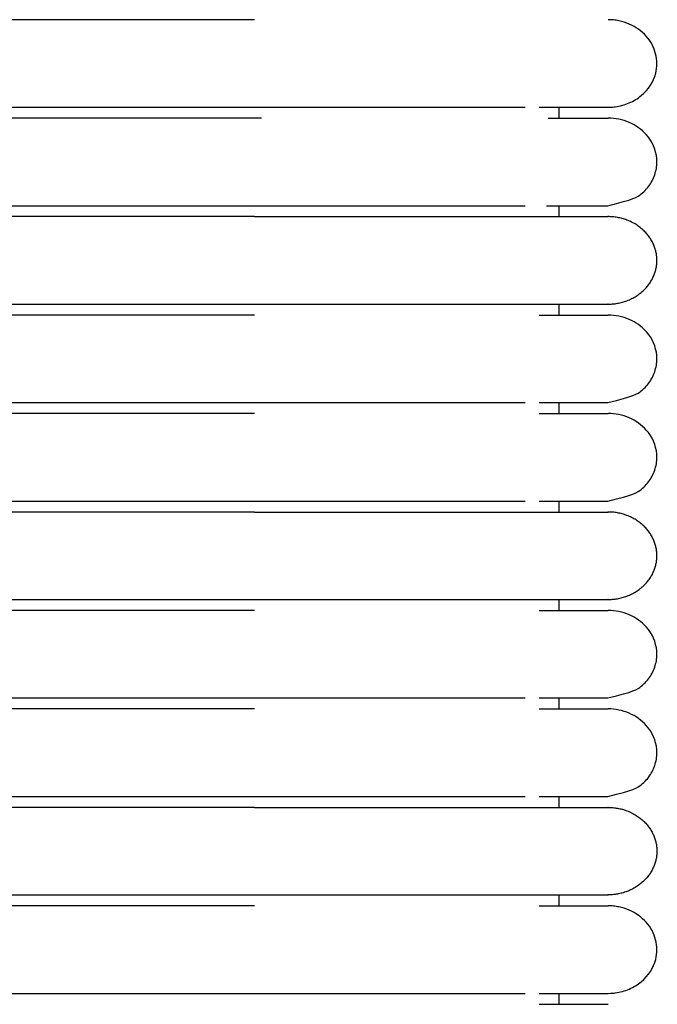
# Model space of a CAD drawing. Header units: millimetres. Extents: x -31695 to -19845, y -5614 to 7253.
# Tile 305 of 432: x -27570 to -27541, y 5080 to 5126. Entities that reach past the tile are written whole.
import ezdxf

# ---------------------------------------------------------------- set-up
doc = ezdxf.new("R2010")
doc.units = ezdxf.units.MM
doc.layers.add('2d', color=7, linetype='Continuous', true_color=0x000000)

msp = doc.modelspace()

# ---------------------------------------------------------------- linework, layer by layer
at = {"layer": '2d', "linetype": 'Continuous', "lineweight": -3}
for points, degree in [([(-27559.349, 5125.545), (-27569.288, 5125.545), (-27579.226, 5125.545)], 2), ([(-27579.226, 5121.485), (-27569.288, 5121.485), (-27559.349, 5121.485)], 2), ([(-27545.226, 5120.978), (-27545.226, 5121.232), (-27545.226, 5121.485)], 2), ([(-27559.349, 5120.978), (-27569.288, 5120.978), (-27579.226, 5120.978)], 2), ([(-27559.349, 5120.978), (-27559.349, 5120.978), (-27559.349, 5120.978), (-27559.349, 5120.978)], 3), ([(-27559.032, 5120.978), (-27559.138, 5120.978), (-27559.243, 5120.978), (-27559.349, 5120.978)], 3), ([(-27579.226, 5116.918), (-27569.288, 5116.918), (-27559.349, 5116.918)], 2), ([(-27545.226, 5116.41), (-27545.226, 5116.664), (-27545.226, 5116.918)], 2), ([(-27559.349, 5116.41), (-27569.288, 5116.41), (-27579.226, 5116.41)], 2), ([(-27579.226, 5112.351), (-27569.288, 5112.351), (-27559.349, 5112.351)], 2), ([(-27545.226, 5111.843), (-27545.226, 5112.097), (-27545.226, 5112.351)], 2), ([(-27559.349, 5111.843), (-27569.288, 5111.843), (-27579.226, 5111.843)], 2), ([(-27579.226, 5107.783), (-27569.288, 5107.783), (-27559.349, 5107.783)], 2), ([(-27545.226, 5107.276), (-27545.226, 5107.53), (-27545.226, 5107.783)], 2), ([(-27559.349, 5107.276), (-27569.288, 5107.276), (-27579.226, 5107.276)], 2), ([(-27579.226, 5103.216), (-27569.288, 5103.216), (-27559.349, 5103.216)], 2), ([(-27545.226, 5102.708), (-27545.226, 5102.962), (-27545.226, 5103.216)], 2), ([(-27542.965, 5103.216), (-27542.965, 5103.216), (-27542.965, 5103.216), (-27542.965, 5103.216)], 3), ([(-27559.349, 5102.708), (-27569.288, 5102.708), (-27579.226, 5102.708)], 2), ([(-27579.226, 5098.649), (-27569.288, 5098.649), (-27559.349, 5098.649)], 2), ([(-27545.226, 5098.141), (-27545.226, 5098.395), (-27545.226, 5098.649)], 2), ([(-27559.349, 5098.141), (-27569.288, 5098.141), (-27579.226, 5098.141)], 2), ([(-27579.226, 5094.081), (-27569.288, 5094.081), (-27559.349, 5094.081)], 2), ([(-27545.226, 5093.574), (-27545.226, 5093.828), (-27545.226, 5094.081)], 2), ([(-27542.965, 5094.081), (-27542.965, 5094.081), (-27542.965, 5094.081), (-27542.965, 5094.081)], 3), ([(-27559.349, 5093.574), (-27569.288, 5093.574), (-27579.226, 5093.574)], 2), ([(-27579.226, 5089.514), (-27569.288, 5089.514), (-27559.349, 5089.514)], 2), ([(-27545.226, 5089.006), (-27545.226, 5089.26), (-27545.226, 5089.514)], 2), ([(-27542.965, 5089.514), (-27542.965, 5089.514), (-27542.965, 5089.514), (-27542.965, 5089.514)], 3), ([(-27559.349, 5089.006), (-27569.288, 5089.006), (-27579.226, 5089.006)], 2), ([(-27579.226, 5084.947), (-27569.288, 5084.947), (-27559.349, 5084.947)], 2), ([(-27545.226, 5084.439), (-27545.226, 5084.693), (-27545.226, 5084.947)], 2), ([(-27559.349, 5084.439), (-27569.288, 5084.439), (-27579.226, 5084.439)], 2), ([(-27579.226, 5080.379), (-27569.288, 5080.379), (-27559.349, 5080.379)], 2), ([(-27545.226, 5079.872), (-27545.226, 5080.126), (-27545.226, 5080.379)], 2)]:
    msp.add_open_spline(points, degree=degree, dxfattribs=at)
for points, knots in [([(-27542.959, 5121.485), (-27542.771, 5121.491), (-27542.696, 5121.498), (-27542.622, 5121.508), (-27542.398, 5121.538), (-27542.18, 5121.599), (-27541.976, 5121.686), (-27541.772, 5121.774), (-27541.583, 5121.889), (-27541.417, 5122.027), (-27541.086, 5122.303), (-27540.85, 5122.669), (-27540.749, 5123.063), (-27540.674, 5123.359), (-27540.674, 5123.671), (-27540.75, 5123.967), (-27540.825, 5124.263), (-27540.976, 5124.544), (-27541.187, 5124.781), (-27541.399, 5125.018), (-27541.671, 5125.213), (-27541.976, 5125.344), (-27542.129, 5125.41), (-27542.29, 5125.461), (-27542.455, 5125.494), (-27542.538, 5125.511), (-27542.622, 5125.524), (-27542.748, 5125.537), (-27542.79, 5125.54), (-27542.864, 5125.543), (-27542.928, 5125.545), (-27542.96, 5125.545)], [23.445375, 23.445375, 23.445375, 23.445375, 23.445695, 23.445695, 23.445695, 24.046156, 24.046156, 24.046156, 24.646982, 24.646982, 24.646982, 25.861297, 25.861297, 25.861297, 26.766877, 26.766877, 26.766877, 27.671806, 27.671806, 27.671806, 28.577095, 28.577095, 28.577095, 29.026845, 29.026845, 29.026845, 29.26629, 29.26629, 29.386005, 29.386005, 29.47573, 29.47573, 29.47573, 29.47573]), ([(-27559.349, 5121.485), (-27559.123, 5121.485), (-27558.89, 5121.485), (-27558.664, 5121.485), (-27558.436, 5121.485), (-27558.208, 5121.485), (-27557.98, 5121.485), (-27557.752, 5121.485), (-27557.525, 5121.485), (-27557.298, 5121.485), (-27557.071, 5121.485), (-27556.845, 5121.485), (-27556.62, 5121.485), (-27556.395, 5121.485), (-27556.171, 5121.485), (-27555.948, 5121.485), (-27555.726, 5121.485), (-27555.504, 5121.485), (-27555.284, 5121.485), (-27555.064, 5121.485), (-27554.846, 5121.485), (-27554.63, 5121.485), (-27554.414, 5121.485), (-27554.199, 5121.485), (-27553.987, 5121.485), (-27553.774, 5121.485), (-27553.565, 5121.485), (-27553.359, 5121.485), (-27553.153, 5121.485), (-27552.951, 5121.485), (-27552.752, 5121.485), (-27552.553, 5121.485), (-27552.358, 5121.485), (-27552.167, 5121.485), (-27551.976, 5121.485), (-27551.788, 5121.485), (-27551.605, 5121.485), (-27551.421, 5121.485), (-27551.242, 5121.485), (-27551.066, 5121.485), (-27550.979, 5121.485), (-27550.892, 5121.485), (-27550.806, 5121.485), (-27550.72, 5121.485), (-27550.636, 5121.485), (-27550.552, 5121.485), (-27550.385, 5121.485), (-27550.222, 5121.485), (-27550.063, 5121.485), (-27549.984, 5121.485), (-27549.906, 5121.485), (-27549.829, 5121.485), (-27549.752, 5121.485), (-27549.676, 5121.485), (-27549.522, 5121.485), (-27549.513, 5121.485), (-27549.504, 5121.485), (-27549.391, 5121.485), (-27549.356, 5121.485), (-27549.322, 5121.485), (-27549.185, 5121.485), (-27549.151, 5121.485), (-27549.117, 5121.485), (-27548.983, 5121.485), (-27548.916, 5121.485), (-27548.85, 5121.485), (-27548.687, 5121.485), (-27548.655, 5121.485), (-27548.622, 5121.485), (-27548.519, 5121.485), (-27548.511, 5121.485), (-27548.503, 5121.485), (-27548.401, 5121.485), (-27548.276, 5121.485), (-27548.155, 5121.485), (-27547.949, 5121.485), (-27547.92, 5121.485), (-27547.891, 5121.485), (-27547.777, 5121.485), (-27547.749, 5121.485), (-27547.721, 5121.485), (-27547.652, 5121.485), (-27547.638, 5121.485), (-27547.624, 5121.485), (-27547.53, 5121.485), (-27547.476, 5121.485), (-27547.423, 5121.485), (-27547.372, 5121.485), (-27547.32, 5121.485), (-27547.27, 5121.485), (-27546.808, 5121.485)], [0, 0, 0, 0, 0.643985, 0.643985, 0.643985, 1.289246, 1.289246, 1.289246, 1.935685, 1.935685, 1.935685, 2.583188, 2.583188, 2.583188, 3.231644, 3.231644, 3.231644, 3.880957, 3.880957, 3.880957, 4.531058, 4.531058, 4.531058, 5.181921, 5.181921, 5.181921, 5.83184, 5.83184, 5.83184, 6.475745, 6.475745, 6.475745, 7.113971, 7.113971, 7.113971, 7.746581, 7.746581, 7.746581, 8.373501, 8.373501, 8.373501, 8.684771, 8.684771, 8.684771, 8.994561, 8.994561, 8.994561, 9.609623, 9.609623, 9.609623, 9.914787, 9.914787, 9.914787, 10.325452, 10.325452, 10.325452, 10.504613, 10.504613, 10.504613, 10.792881, 10.792881, 10.792881, 11.083081, 11.083081, 11.083081, 11.521899, 11.521899, 11.521899, 11.779768, 11.779768, 11.779768, 11.964795, 11.964795, 11.964795, 12.711703, 12.711703, 12.711703, 13.013421, 13.013421, 13.013421, 13.240802, 13.240802, 13.240802, 13.469112, 13.469112, 13.469112, 13.774964, 13.774964, 13.774964, 14.082459, 14.082459, 14.082459, 14.082459]), ([(-27546.154, 5121.485), (-27545.38, 5121.485), (-27544.743, 5121.485), (-27544.249, 5121.485), (-27543.83, 5121.485), (-27543.514, 5121.485), (-27543.3, 5121.485), (-27543.087, 5121.485), (-27542.975, 5121.485), (-27542.96, 5121.485)], [0, 0, 0, 0, 8.585605, 8.585605, 8.585605, 15.831582, 15.831582, 15.831582, 22.972365, 22.972365, 22.972365, 22.972365]), ([(-27545.728, 5120.978), (-27545.142, 5120.978), (-27544.649, 5120.978), (-27544.249, 5120.978), (-27543.83, 5120.978), (-27543.514, 5120.978), (-27543.3, 5120.978), (-27543.087, 5120.978), (-27542.975, 5120.978), (-27542.96, 5120.978)], [1.602164, 1.602164, 1.602164, 1.602164, 8.625998, 8.625998, 8.625998, 15.938399, 15.938399, 15.938399, 23.144641, 23.144641, 23.144641, 23.144641]), ([(-27542.966, 5116.918), (-27541.773, 5117.206), (-27541.584, 5117.322), (-27541.418, 5117.46), (-27541.252, 5117.597), (-27541.11, 5117.757), (-27540.997, 5117.933), (-27540.884, 5118.108), (-27540.8, 5118.299), (-27540.75, 5118.496), (-27540.7, 5118.693), (-27540.682, 5118.898), (-27540.699, 5119.1), (-27540.733, 5119.503), (-27540.905, 5119.897), (-27541.187, 5120.214), (-27541.398, 5120.451), (-27541.671, 5120.645), (-27541.976, 5120.777), (-27542.282, 5120.909), (-27542.62, 5120.978), (-27542.96, 5120.978)], [27.275666, 27.275666, 27.275666, 27.275666, 29.002832, 29.002832, 29.002832, 30.729132, 30.729132, 30.729132, 32.455725, 32.455725, 32.455725, 34.18314, 34.18314, 34.18314, 37.673901, 37.673901, 37.673901, 40.276928, 40.276928, 40.276928, 42.878078, 42.878078, 42.878078, 42.878078]), ([(-27559.349, 5116.918), (-27559.123, 5116.918), (-27558.89, 5116.918), (-27558.664, 5116.918), (-27558.436, 5116.918), (-27558.208, 5116.918), (-27557.98, 5116.918), (-27557.752, 5116.918), (-27557.525, 5116.918), (-27557.298, 5116.918), (-27557.071, 5116.918), (-27556.845, 5116.918), (-27556.62, 5116.918), (-27556.395, 5116.918), (-27556.171, 5116.918), (-27555.948, 5116.918), (-27555.726, 5116.918), (-27555.504, 5116.918), (-27555.284, 5116.918), (-27555.064, 5116.918), (-27554.846, 5116.918), (-27554.63, 5116.918), (-27554.414, 5116.918), (-27554.199, 5116.918), (-27553.987, 5116.918), (-27553.774, 5116.918), (-27553.565, 5116.918), (-27553.359, 5116.918), (-27553.153, 5116.918), (-27552.951, 5116.918), (-27552.752, 5116.918), (-27552.553, 5116.918), (-27552.358, 5116.918), (-27552.167, 5116.918), (-27551.976, 5116.918), (-27551.788, 5116.918), (-27551.605, 5116.918), (-27551.421, 5116.918), (-27551.242, 5116.918), (-27551.066, 5116.918), (-27550.979, 5116.918), (-27550.892, 5116.918), (-27550.806, 5116.918), (-27550.72, 5116.918), (-27550.636, 5116.918), (-27550.552, 5116.918), (-27550.385, 5116.918), (-27550.222, 5116.918), (-27550.063, 5116.918), (-27549.984, 5116.918), (-27549.906, 5116.918), (-27549.829, 5116.918), (-27549.752, 5116.918), (-27549.676, 5116.918), (-27549.522, 5116.918), (-27549.513, 5116.918), (-27549.504, 5116.918), (-27549.391, 5116.918), (-27549.356, 5116.918), (-27549.322, 5116.918), (-27549.185, 5116.918), (-27549.151, 5116.918), (-27549.117, 5116.918), (-27548.983, 5116.918), (-27548.916, 5116.918), (-27548.85, 5116.918), (-27548.687, 5116.918), (-27548.655, 5116.918), (-27548.622, 5116.918), (-27548.519, 5116.918), (-27548.511, 5116.918), (-27548.503, 5116.918), (-27548.401, 5116.918), (-27548.276, 5116.918), (-27548.155, 5116.918), (-27547.949, 5116.918), (-27547.92, 5116.918), (-27547.891, 5116.918), (-27547.777, 5116.918), (-27547.749, 5116.918), (-27547.721, 5116.918), (-27547.652, 5116.918), (-27547.638, 5116.918), (-27547.624, 5116.918), (-27547.53, 5116.918), (-27547.476, 5116.918), (-27547.423, 5116.918), (-27547.372, 5116.918), (-27547.32, 5116.918), (-27547.27, 5116.918), (-27546.808, 5116.918)], [0, 0, 0, 0, 0.643985, 0.643985, 0.643985, 1.289246, 1.289246, 1.289246, 1.935685, 1.935685, 1.935685, 2.583188, 2.583188, 2.583188, 3.231644, 3.231644, 3.231644, 3.880957, 3.880957, 3.880957, 4.531058, 4.531058, 4.531058, 5.181921, 5.181921, 5.181921, 5.831841, 5.831841, 5.831841, 6.475745, 6.475745, 6.475745, 7.113972, 7.113972, 7.113972, 7.746582, 7.746582, 7.746582, 8.373502, 8.373502, 8.373502, 8.684771, 8.684771, 8.684771, 8.994561, 8.994561, 8.994561, 9.609623, 9.609623, 9.609623, 9.914788, 9.914788, 9.914788, 10.325453, 10.325453, 10.325453, 10.504614, 10.504614, 10.504614, 10.792881, 10.792881, 10.792881, 11.083082, 11.083082, 11.083082, 11.521899, 11.521899, 11.521899, 11.779769, 11.779769, 11.779769, 11.964796, 11.964796, 11.964796, 12.711704, 12.711704, 12.711704, 13.013422, 13.013422, 13.013422, 13.240802, 13.240802, 13.240802, 13.469112, 13.469112, 13.469112, 13.774964, 13.774964, 13.774964, 14.08246, 14.08246, 14.08246, 14.08246]), ([(-27545.808, 5116.918), (-27545.189, 5116.918), (-27544.671, 5116.918), (-27544.255, 5116.918), (-27543.835, 5116.918), (-27543.52, 5116.918), (-27543.306, 5116.918), (-27543.092, 5116.918), (-27542.981, 5116.918), (-27542.965, 5116.918)], [1.313171, 1.313171, 1.313171, 1.313171, 8.570479, 8.570479, 8.570479, 15.820583, 15.820583, 15.820583, 22.965432, 22.965432, 22.965432, 22.965432]), ([(-27546.154, 5111.843), (-27545.377, 5111.843), (-27544.742, 5111.843), (-27544.249, 5111.843), (-27543.83, 5111.843), (-27543.514, 5111.843), (-27543.3, 5111.843), (-27543.087, 5111.843), (-27542.975, 5111.843), (-27542.96, 5111.843)], [0, 0, 0, 0, 8.64999, 8.64999, 8.64999, 15.950307, 15.950307, 15.950307, 23.144641, 23.144641, 23.144641, 23.144641]), ([(-27542.965, 5107.783), (-27541.773, 5108.071), (-27541.584, 5108.187), (-27541.418, 5108.325), (-27541.252, 5108.463), (-27541.11, 5108.623), (-27540.997, 5108.798), (-27540.884, 5108.973), (-27540.8, 5109.164), (-27540.75, 5109.361), (-27540.7, 5109.559), (-27540.682, 5109.763), (-27540.699, 5109.965), (-27540.733, 5110.369), (-27540.905, 5110.762), (-27541.187, 5111.079), (-27541.398, 5111.316), (-27541.671, 5111.511), (-27541.976, 5111.642), (-27542.282, 5111.774), (-27542.62, 5111.843), (-27542.96, 5111.843)], [27.395151, 27.395151, 27.395151, 27.395151, 29.109091, 29.109091, 29.109091, 30.82217, 30.82217, 30.82217, 32.535541, 32.535541, 32.535541, 34.249727, 34.249727, 34.249727, 37.713756, 37.713756, 37.713756, 40.296848, 40.296848, 40.296848, 42.878078, 42.878078, 42.878078, 42.878078]), ([(-27559.349, 5107.783), (-27559.121, 5107.783), (-27558.892, 5107.783), (-27558.664, 5107.783), (-27558.436, 5107.783), (-27558.208, 5107.783), (-27557.98, 5107.783), (-27557.752, 5107.783), (-27557.525, 5107.783), (-27557.298, 5107.783), (-27557.071, 5107.783), (-27556.845, 5107.783), (-27556.62, 5107.783), (-27556.395, 5107.783), (-27556.171, 5107.783), (-27555.948, 5107.783), (-27555.726, 5107.783), (-27555.504, 5107.783), (-27555.284, 5107.783), (-27555.064, 5107.783), (-27554.846, 5107.783), (-27554.63, 5107.783), (-27554.414, 5107.783), (-27554.199, 5107.783), (-27553.987, 5107.783), (-27553.774, 5107.783), (-27553.565, 5107.783), (-27553.359, 5107.783), (-27553.153, 5107.783), (-27552.951, 5107.783), (-27552.752, 5107.783), (-27552.553, 5107.783), (-27552.358, 5107.783), (-27552.167, 5107.783), (-27551.976, 5107.783), (-27551.788, 5107.783), (-27551.605, 5107.783), (-27551.421, 5107.783), (-27551.242, 5107.783), (-27551.066, 5107.783), (-27550.979, 5107.783), (-27550.892, 5107.783), (-27550.806, 5107.783), (-27550.72, 5107.783), (-27550.636, 5107.783), (-27550.552, 5107.783), (-27550.385, 5107.783), (-27550.222, 5107.783), (-27550.063, 5107.783), (-27549.984, 5107.783), (-27549.906, 5107.783), (-27549.829, 5107.783), (-27549.752, 5107.783), (-27549.676, 5107.783), (-27549.574, 5107.783), (-27549.566, 5107.783), (-27549.557, 5107.783), (-27549.443, 5107.783), (-27549.426, 5107.783), (-27549.408, 5107.783), (-27549.288, 5107.783), (-27549.253, 5107.783), (-27549.219, 5107.783), (-27549.083, 5107.783), (-27549.05, 5107.783), (-27549.016, 5107.783), (-27548.883, 5107.783), (-27548.85, 5107.783), (-27548.817, 5107.783), (-27548.687, 5107.783), (-27548.655, 5107.783), (-27548.622, 5107.783), (-27548.519, 5107.783), (-27548.511, 5107.783), (-27548.503, 5107.783), (-27548.401, 5107.783), (-27548.276, 5107.783), (-27548.155, 5107.783), (-27547.949, 5107.783), (-27547.92, 5107.783), (-27547.891, 5107.783), (-27547.777, 5107.783), (-27547.749, 5107.783), (-27547.721, 5107.783), (-27547.652, 5107.783), (-27547.638, 5107.783), (-27547.624, 5107.783), (-27547.53, 5107.783), (-27547.476, 5107.783), (-27547.423, 5107.783), (-27547.372, 5107.783), (-27547.32, 5107.783), (-27547.27, 5107.783), (-27546.808, 5107.783)], [1.757735, 1.757735, 1.757735, 1.757735, 2.403302, 2.403302, 2.403302, 3.048559, 3.048559, 3.048559, 3.694993, 3.694993, 3.694993, 4.342492, 4.342492, 4.342492, 4.990943, 4.990943, 4.990943, 5.640252, 5.640252, 5.640252, 6.290348, 6.290348, 6.290348, 6.941207, 6.941207, 6.941207, 7.591121, 7.591121, 7.591121, 8.235022, 8.235022, 8.235022, 8.873244, 8.873244, 8.873244, 9.505849, 9.505849, 9.505849, 10.132765, 10.132765, 10.132765, 10.444032, 10.444032, 10.444032, 10.75382, 10.75382, 10.75382, 11.368877, 11.368877, 11.368877, 11.67404, 11.67404, 11.67404, 12.013258, 12.013258, 12.013258, 12.192104, 12.192104, 12.192104, 12.40775, 12.40775, 12.40775, 12.696988, 12.696988, 12.696988, 12.988134, 12.988134, 12.988134, 13.281138, 13.281138, 13.281138, 13.539006, 13.539006, 13.539006, 13.724032, 13.724032, 13.724032, 14.470934, 14.470934, 14.470934, 14.77265, 14.77265, 14.77265, 15.000029, 15.000029, 15.000029, 15.228338, 15.228338, 15.228338, 15.534187, 15.534187, 15.534187, 15.84168, 15.84168, 15.84168, 15.84168]), ([(-27546.154, 5107.783), (-27545.38, 5107.783), (-27544.746, 5107.783), (-27544.255, 5107.783), (-27543.835, 5107.783), (-27543.52, 5107.783), (-27543.306, 5107.783), (-27543.092, 5107.783), (-27542.981, 5107.783), (-27542.965, 5107.783)], [0.020754, 0.020754, 0.020754, 0.020754, 8.582826, 8.582826, 8.582826, 15.826712, 15.826712, 15.826712, 22.965433, 22.965433, 22.965433, 22.965433]), ([(-27546.154, 5107.276), (-27545.377, 5107.276), (-27544.742, 5107.276), (-27544.249, 5107.276), (-27543.83, 5107.276), (-27543.514, 5107.276), (-27543.3, 5107.276), (-27543.087, 5107.276), (-27542.975, 5107.276), (-27542.96, 5107.276)], [0, 0, 0, 0, 8.64999, 8.64999, 8.64999, 15.950307, 15.950307, 15.950307, 23.144641, 23.144641, 23.144641, 23.144641]), ([(-27542.965, 5103.216), (-27541.773, 5103.504), (-27541.584, 5103.62), (-27541.418, 5103.758), (-27541.252, 5103.895), (-27541.11, 5104.055), (-27540.997, 5104.231), (-27540.884, 5104.406), (-27540.8, 5104.597), (-27540.75, 5104.794), (-27540.7, 5104.991), (-27540.682, 5105.196), (-27540.699, 5105.398), (-27540.733, 5105.801), (-27540.905, 5106.195), (-27541.187, 5106.512), (-27541.398, 5106.749), (-27541.671, 5106.943), (-27541.976, 5107.075), (-27542.282, 5107.207), (-27542.62, 5107.276), (-27542.96, 5107.276)], [27.520772, 27.520772, 27.520772, 27.520772, 29.220806, 29.220806, 29.220806, 30.919987, 30.919987, 30.919987, 32.619456, 32.619456, 32.619456, 34.319733, 34.319733, 34.319733, 37.755657, 37.755657, 37.755657, 40.317791, 40.317791, 40.317791, 42.878078, 42.878078, 42.878078, 42.878078]), ([(-27559.349, 5103.216), (-27559.123, 5103.216), (-27558.89, 5103.216), (-27558.664, 5103.216), (-27558.436, 5103.216), (-27558.208, 5103.216), (-27557.98, 5103.216), (-27557.752, 5103.216), (-27557.525, 5103.216), (-27557.298, 5103.216), (-27557.071, 5103.216), (-27556.845, 5103.216), (-27556.62, 5103.216), (-27556.395, 5103.216), (-27556.171, 5103.216), (-27555.948, 5103.216), (-27555.726, 5103.216), (-27555.504, 5103.216), (-27555.284, 5103.216), (-27555.064, 5103.216), (-27554.846, 5103.216), (-27554.63, 5103.216), (-27554.414, 5103.216), (-27554.199, 5103.216), (-27553.987, 5103.216), (-27553.775, 5103.216), (-27553.566, 5103.216), (-27553.359, 5103.216), (-27553.153, 5103.216), (-27552.951, 5103.216), (-27552.752, 5103.216), (-27552.553, 5103.216), (-27552.358, 5103.216), (-27552.167, 5103.216), (-27551.977, 5103.216), (-27551.789, 5103.216), (-27551.605, 5103.216), (-27551.422, 5103.216), (-27551.243, 5103.216), (-27551.066, 5103.216), (-27550.979, 5103.216), (-27550.892, 5103.216), (-27550.806, 5103.216), (-27550.721, 5103.216), (-27550.636, 5103.216), (-27550.552, 5103.216), (-27550.385, 5103.216), (-27550.222, 5103.216), (-27550.063, 5103.216), (-27549.984, 5103.216), (-27549.906, 5103.216), (-27549.829, 5103.216), (-27549.752, 5103.216), (-27549.676, 5103.216), (-27549.574, 5103.216), (-27549.566, 5103.216), (-27549.557, 5103.216), (-27549.443, 5103.216), (-27549.426, 5103.216), (-27549.408, 5103.216), (-27549.288, 5103.216), (-27549.253, 5103.216), (-27549.219, 5103.216), (-27549.083, 5103.216), (-27549.05, 5103.216), (-27549.016, 5103.216), (-27548.883, 5103.216), (-27548.85, 5103.216), (-27548.817, 5103.216), (-27548.687, 5103.216), (-27548.654, 5103.216), (-27548.622, 5103.216), (-27548.519, 5103.216), (-27548.511, 5103.216), (-27548.503, 5103.216), (-27548.401, 5103.216), (-27548.276, 5103.216), (-27548.155, 5103.216), (-27547.949, 5103.216), (-27547.92, 5103.216), (-27547.891, 5103.216), (-27547.777, 5103.216), (-27547.749, 5103.216), (-27547.721, 5103.216), (-27547.652, 5103.216), (-27547.638, 5103.216), (-27547.624, 5103.216), (-27547.53, 5103.216), (-27547.476, 5103.216), (-27547.423, 5103.216), (-27547.372, 5103.216), (-27547.32, 5103.216), (-27547.27, 5103.216), (-27546.808, 5103.216)], [0, 0, 0, 0, 0.643985, 0.643985, 0.643985, 1.289246, 1.289246, 1.289246, 1.935685, 1.935685, 1.935685, 2.583188, 2.583188, 2.583188, 3.231644, 3.231644, 3.231644, 3.880958, 3.880958, 3.880958, 4.531059, 4.531059, 4.531059, 5.181922, 5.181922, 5.181922, 5.831841, 5.831841, 5.831841, 6.475746, 6.475746, 6.475746, 7.113972, 7.113972, 7.113972, 7.746583, 7.746583, 7.746583, 8.373502, 8.373502, 8.373502, 8.684772, 8.684772, 8.684772, 8.994562, 8.994562, 8.994562, 9.609624, 9.609624, 9.609624, 9.914789, 9.914789, 9.914789, 10.254009, 10.254009, 10.254009, 10.432856, 10.432856, 10.432856, 10.648503, 10.648503, 10.648503, 10.937744, 10.937744, 10.937744, 11.228892, 11.228892, 11.228892, 11.521898, 11.521898, 11.521898, 11.779768, 11.779768, 11.779768, 11.964795, 11.964795, 11.964795, 12.711702, 12.711702, 12.711702, 13.01342, 13.01342, 13.01342, 13.240801, 13.240801, 13.240801, 13.469111, 13.469111, 13.469111, 13.774963, 13.774963, 13.774963, 14.082458, 14.082458, 14.082458, 14.082458]), ([(-27546.154, 5103.216), (-27545.38, 5103.216), (-27544.746, 5103.216), (-27544.255, 5103.216), (-27543.835, 5103.216), (-27543.52, 5103.216), (-27543.306, 5103.216), (-27543.092, 5103.216), (-27542.981, 5103.216), (-27542.965, 5103.216)], [0.021134, 0.021134, 0.021134, 0.021134, 8.582823, 8.582823, 8.582823, 15.82671, 15.82671, 15.82671, 22.965434, 22.965434, 22.965434, 22.965434]), ([(-27546.154, 5098.141), (-27545.377, 5098.141), (-27544.742, 5098.141), (-27544.249, 5098.141), (-27543.83, 5098.141), (-27543.514, 5098.141), (-27543.3, 5098.141), (-27543.087, 5098.141), (-27542.975, 5098.141), (-27542.96, 5098.141)], [0, 0, 0, 0, 8.64999, 8.64999, 8.64999, 15.950307, 15.950307, 15.950307, 23.144641, 23.144641, 23.144641, 23.144641]), ([(-27542.965, 5094.081), (-27541.773, 5094.369), (-27541.584, 5094.485), (-27541.418, 5094.623), (-27541.252, 5094.761), (-27541.11, 5094.921), (-27540.997, 5095.096), (-27540.884, 5095.271), (-27540.8, 5095.462), (-27540.75, 5095.659), (-27540.7, 5095.857), (-27540.682, 5096.061), (-27540.699, 5096.263), (-27540.733, 5096.667), (-27540.905, 5097.06), (-27541.187, 5097.377), (-27541.398, 5097.614), (-27541.671, 5097.808), (-27541.976, 5097.94), (-27542.282, 5098.072), (-27542.62, 5098.141), (-27542.96, 5098.141)], [27.520773, 27.520773, 27.520773, 27.520773, 29.220807, 29.220807, 29.220807, 30.919987, 30.919987, 30.919987, 32.619456, 32.619456, 32.619456, 34.319733, 34.319733, 34.319733, 37.755657, 37.755657, 37.755657, 40.317791, 40.317791, 40.317791, 42.878078, 42.878078, 42.878078, 42.878078]), ([(-27559.349, 5094.081), (-27559.123, 5094.081), (-27558.89, 5094.081), (-27558.664, 5094.081), (-27558.436, 5094.081), (-27558.208, 5094.081), (-27557.98, 5094.081), (-27557.752, 5094.081), (-27557.525, 5094.081), (-27557.298, 5094.081), (-27557.071, 5094.081), (-27556.845, 5094.081), (-27556.62, 5094.081), (-27556.395, 5094.081), (-27556.171, 5094.081), (-27555.948, 5094.081), (-27555.726, 5094.081), (-27555.504, 5094.081), (-27555.284, 5094.081), (-27555.064, 5094.081), (-27554.846, 5094.081), (-27554.63, 5094.081), (-27554.414, 5094.081), (-27554.199, 5094.081), (-27553.987, 5094.081), (-27553.774, 5094.081), (-27553.565, 5094.081), (-27553.359, 5094.081), (-27553.153, 5094.081), (-27552.951, 5094.081), (-27552.752, 5094.081), (-27552.553, 5094.081), (-27552.358, 5094.081), (-27552.167, 5094.081), (-27551.976, 5094.081), (-27551.788, 5094.081), (-27551.605, 5094.081), (-27551.421, 5094.081), (-27551.242, 5094.081), (-27551.066, 5094.081), (-27550.979, 5094.081), (-27550.892, 5094.081), (-27550.806, 5094.081), (-27550.721, 5094.081), (-27550.636, 5094.081), (-27550.552, 5094.081), (-27550.385, 5094.081), (-27550.222, 5094.081), (-27550.063, 5094.081), (-27549.984, 5094.081), (-27549.906, 5094.081), (-27549.829, 5094.081), (-27549.752, 5094.081), (-27549.676, 5094.081), (-27549.574, 5094.081), (-27549.566, 5094.081), (-27549.557, 5094.081), (-27549.443, 5094.081), (-27549.426, 5094.081), (-27549.408, 5094.081), (-27549.288, 5094.081), (-27549.253, 5094.081), (-27549.219, 5094.081), (-27549.083, 5094.081), (-27549.05, 5094.081), (-27549.016, 5094.081), (-27548.883, 5094.081), (-27548.85, 5094.081), (-27548.817, 5094.081), (-27548.687, 5094.081), (-27548.655, 5094.081), (-27548.622, 5094.081), (-27548.519, 5094.081), (-27548.511, 5094.081), (-27548.503, 5094.081), (-27548.401, 5094.081), (-27548.276, 5094.081), (-27548.155, 5094.081), (-27547.949, 5094.081), (-27547.92, 5094.081), (-27547.891, 5094.081), (-27547.777, 5094.081), (-27547.749, 5094.081), (-27547.721, 5094.081), (-27547.652, 5094.081), (-27547.638, 5094.081), (-27547.624, 5094.081), (-27547.53, 5094.081), (-27547.476, 5094.081), (-27547.423, 5094.081), (-27547.372, 5094.081), (-27547.32, 5094.081), (-27547.27, 5094.081), (-27546.808, 5094.081)], [0, 0, 0, 0, 0.643985, 0.643985, 0.643985, 1.289246, 1.289246, 1.289246, 1.935685, 1.935685, 1.935685, 2.583188, 2.583188, 2.583188, 3.231644, 3.231644, 3.231644, 3.880957, 3.880957, 3.880957, 4.531058, 4.531058, 4.531058, 5.181921, 5.181921, 5.181921, 5.83184, 5.83184, 5.83184, 6.475745, 6.475745, 6.475745, 7.113971, 7.113971, 7.113971, 7.746581, 7.746581, 7.746581, 8.373501, 8.373501, 8.373501, 8.68477, 8.68477, 8.68477, 8.99456, 8.99456, 8.99456, 9.609622, 9.609622, 9.609622, 9.914787, 9.914787, 9.914787, 10.254008, 10.254008, 10.254008, 10.432855, 10.432855, 10.432855, 10.648502, 10.648502, 10.648502, 10.937742, 10.937742, 10.937742, 11.22889, 11.22889, 11.22889, 11.521896, 11.521896, 11.521896, 11.779766, 11.779766, 11.779766, 11.964793, 11.964793, 11.964793, 12.7117, 12.7117, 12.7117, 13.013419, 13.013419, 13.013419, 13.240799, 13.240799, 13.240799, 13.469109, 13.469109, 13.469109, 13.774961, 13.774961, 13.774961, 14.082456, 14.082456, 14.082456, 14.082456]), ([(-27546.154, 5094.081), (-27545.38, 5094.081), (-27544.746, 5094.081), (-27544.255, 5094.081), (-27543.835, 5094.081), (-27543.52, 5094.081), (-27543.306, 5094.081), (-27543.092, 5094.081), (-27542.981, 5094.081), (-27542.965, 5094.081)], [0.021134, 0.021134, 0.021134, 0.021134, 8.582823, 8.582823, 8.582823, 15.826711, 15.826711, 15.826711, 22.965434, 22.965434, 22.965434, 22.965434]), ([(-27546.154, 5093.574), (-27545.377, 5093.574), (-27544.742, 5093.574), (-27544.249, 5093.574), (-27543.83, 5093.574), (-27543.514, 5093.574), (-27543.3, 5093.574), (-27543.087, 5093.574), (-27542.975, 5093.574), (-27542.96, 5093.574)], [0, 0, 0, 0, 8.64999, 8.64999, 8.64999, 15.950307, 15.950307, 15.950307, 23.144641, 23.144641, 23.144641, 23.144641]), ([(-27542.965, 5089.514), (-27541.773, 5089.802), (-27541.584, 5089.918), (-27541.418, 5090.056), (-27541.252, 5090.193), (-27541.11, 5090.353), (-27540.997, 5090.529), (-27540.884, 5090.704), (-27540.8, 5090.895), (-27540.75, 5091.092), (-27540.7, 5091.289), (-27540.682, 5091.494), (-27540.699, 5091.696), (-27540.733, 5092.099), (-27540.905, 5092.493), (-27541.187, 5092.81), (-27541.398, 5093.047), (-27541.671, 5093.241), (-27541.976, 5093.373), (-27542.282, 5093.504), (-27542.62, 5093.574), (-27542.96, 5093.574)], [27.520773, 27.520773, 27.520773, 27.520773, 29.220807, 29.220807, 29.220807, 30.919987, 30.919987, 30.919987, 32.619456, 32.619456, 32.619456, 34.319733, 34.319733, 34.319733, 37.755657, 37.755657, 37.755657, 40.317791, 40.317791, 40.317791, 42.878078, 42.878078, 42.878078, 42.878078]), ([(-27559.349, 5089.514), (-27559.123, 5089.514), (-27558.89, 5089.514), (-27558.664, 5089.514), (-27558.436, 5089.514), (-27558.208, 5089.514), (-27557.98, 5089.514), (-27557.752, 5089.514), (-27557.525, 5089.514), (-27557.298, 5089.514), (-27557.071, 5089.514), (-27556.845, 5089.514), (-27556.62, 5089.514), (-27556.395, 5089.514), (-27556.171, 5089.514), (-27555.948, 5089.514), (-27555.726, 5089.514), (-27555.504, 5089.514), (-27555.284, 5089.514), (-27555.064, 5089.514), (-27554.846, 5089.514), (-27554.63, 5089.514), (-27554.414, 5089.514), (-27554.199, 5089.514), (-27553.987, 5089.514), (-27553.774, 5089.514), (-27553.565, 5089.514), (-27553.359, 5089.514), (-27553.153, 5089.514), (-27552.951, 5089.514), (-27552.752, 5089.514), (-27552.553, 5089.514), (-27552.358, 5089.514), (-27552.167, 5089.514), (-27551.977, 5089.514), (-27551.789, 5089.514), (-27551.605, 5089.514), (-27551.421, 5089.514), (-27551.242, 5089.514), (-27551.066, 5089.514), (-27550.979, 5089.514), (-27550.892, 5089.514), (-27550.806, 5089.514), (-27550.721, 5089.514), (-27550.636, 5089.514), (-27550.552, 5089.514), (-27550.385, 5089.514), (-27550.222, 5089.514), (-27550.063, 5089.514), (-27549.984, 5089.514), (-27549.906, 5089.514), (-27549.829, 5089.514), (-27549.752, 5089.514), (-27549.676, 5089.514), (-27549.574, 5089.514), (-27549.566, 5089.514), (-27549.557, 5089.514), (-27549.443, 5089.514), (-27549.426, 5089.514), (-27549.408, 5089.514), (-27549.288, 5089.514), (-27549.253, 5089.514), (-27549.219, 5089.514), (-27549.083, 5089.514), (-27549.05, 5089.514), (-27549.016, 5089.514), (-27548.883, 5089.514), (-27548.85, 5089.514), (-27548.817, 5089.514), (-27548.687, 5089.514), (-27548.655, 5089.514), (-27548.622, 5089.514), (-27548.519, 5089.514), (-27548.511, 5089.514), (-27548.503, 5089.514), (-27548.401, 5089.514), (-27548.276, 5089.514), (-27548.155, 5089.514), (-27547.949, 5089.514), (-27547.92, 5089.514), (-27547.891, 5089.514), (-27547.777, 5089.514), (-27547.749, 5089.514), (-27547.721, 5089.514), (-27547.652, 5089.514), (-27547.638, 5089.514), (-27547.624, 5089.514), (-27547.53, 5089.514), (-27547.476, 5089.514), (-27547.423, 5089.514), (-27547.372, 5089.514), (-27547.32, 5089.514), (-27547.27, 5089.514), (-27546.808, 5089.514)], [0, 0, 0, 0, 0.643985, 0.643985, 0.643985, 1.289246, 1.289246, 1.289246, 1.935685, 1.935685, 1.935685, 2.583188, 2.583188, 2.583188, 3.231644, 3.231644, 3.231644, 3.880958, 3.880958, 3.880958, 4.531059, 4.531059, 4.531059, 5.181921, 5.181921, 5.181921, 5.831841, 5.831841, 5.831841, 6.475746, 6.475746, 6.475746, 7.113972, 7.113972, 7.113972, 7.746582, 7.746582, 7.746582, 8.373502, 8.373502, 8.373502, 8.684771, 8.684771, 8.684771, 8.994561, 8.994561, 8.994561, 9.609623, 9.609623, 9.609623, 9.914788, 9.914788, 9.914788, 10.254009, 10.254009, 10.254009, 10.432856, 10.432856, 10.432856, 10.648503, 10.648503, 10.648503, 10.937743, 10.937743, 10.937743, 11.228891, 11.228891, 11.228891, 11.521898, 11.521898, 11.521898, 11.779767, 11.779767, 11.779767, 11.964794, 11.964794, 11.964794, 12.711702, 12.711702, 12.711702, 13.01342, 13.01342, 13.01342, 13.2408, 13.2408, 13.2408, 13.46911, 13.46911, 13.46911, 13.774962, 13.774962, 13.774962, 14.082457, 14.082457, 14.082457, 14.082457]), ([(-27546.154, 5089.514), (-27545.38, 5089.514), (-27544.746, 5089.514), (-27544.255, 5089.514), (-27543.835, 5089.514), (-27543.52, 5089.514), (-27543.306, 5089.514), (-27543.092, 5089.514), (-27542.981, 5089.514), (-27542.965, 5089.514)], [0.021134, 0.021134, 0.021134, 0.021134, 8.582823, 8.582823, 8.582823, 15.826711, 15.826711, 15.826711, 22.965435, 22.965435, 22.965435, 22.965435]), ([(-27546.155, 5084.439), (-27545.378, 5084.439), (-27544.742, 5084.439), (-27544.25, 5084.439), (-27543.83, 5084.439), (-27543.514, 5084.439), (-27543.301, 5084.439), (-27543.087, 5084.439), (-27542.975, 5084.439), (-27542.96, 5084.439)], [0, 0, 0, 0, 8.649968, 8.649968, 8.649968, 15.950267, 15.950267, 15.950267, 23.144583, 23.144583, 23.144583, 23.144583]), ([(-27542.959, 5080.379), (-27542.771, 5080.385), (-27542.696, 5080.392), (-27542.622, 5080.402), (-27542.398, 5080.432), (-27542.18, 5080.493), (-27541.976, 5080.58), (-27541.772, 5080.668), (-27541.583, 5080.783), (-27541.417, 5080.921), (-27541.086, 5081.196), (-27540.85, 5081.563), (-27540.749, 5081.957), (-27540.674, 5082.253), (-27540.674, 5082.565), (-27540.75, 5082.861), (-27540.825, 5083.157), (-27540.976, 5083.438), (-27541.187, 5083.675), (-27541.399, 5083.912), (-27541.671, 5084.106), (-27541.976, 5084.238), (-27542.129, 5084.304), (-27542.29, 5084.354), (-27542.455, 5084.388), (-27542.538, 5084.405), (-27542.622, 5084.418), (-27542.748, 5084.431), (-27542.79, 5084.434), (-27542.864, 5084.437), (-27542.928, 5084.438), (-27542.96, 5084.439)], [23.445588, 23.445588, 23.445588, 23.445588, 23.445766, 23.445766, 23.445766, 24.04622, 24.04622, 24.04622, 24.647039, 24.647039, 24.647039, 25.861339, 25.861339, 25.861339, 26.766909, 26.766909, 26.766909, 27.671827, 27.671827, 27.671827, 28.577105, 28.577105, 28.577105, 29.02685, 29.02685, 29.02685, 29.266292, 29.266292, 29.386006, 29.386006, 29.47573, 29.47573, 29.47573, 29.47573]), ([(-27559.349, 5080.379), (-27559.123, 5080.379), (-27558.89, 5080.379), (-27558.664, 5080.379), (-27558.436, 5080.379), (-27558.208, 5080.379), (-27557.98, 5080.379), (-27557.752, 5080.379), (-27557.525, 5080.379), (-27557.298, 5080.379), (-27557.071, 5080.379), (-27556.845, 5080.379), (-27556.62, 5080.379), (-27556.395, 5080.379), (-27556.171, 5080.379), (-27555.948, 5080.379), (-27555.726, 5080.379), (-27555.504, 5080.379), (-27555.284, 5080.379), (-27555.064, 5080.379), (-27554.846, 5080.379), (-27554.63, 5080.379), (-27554.414, 5080.379), (-27554.199, 5080.379), (-27553.987, 5080.379), (-27553.774, 5080.379), (-27553.565, 5080.379), (-27553.359, 5080.379), (-27553.153, 5080.379), (-27552.951, 5080.379), (-27552.752, 5080.379), (-27552.553, 5080.379), (-27552.358, 5080.379), (-27552.167, 5080.379), (-27551.976, 5080.379), (-27551.788, 5080.379), (-27551.605, 5080.379), (-27551.421, 5080.379), (-27551.242, 5080.379), (-27551.066, 5080.379), (-27550.979, 5080.379), (-27550.892, 5080.379), (-27550.806, 5080.379), (-27550.72, 5080.379), (-27550.636, 5080.379), (-27550.552, 5080.379), (-27550.385, 5080.379), (-27550.222, 5080.379), (-27550.063, 5080.379), (-27549.984, 5080.379), (-27549.906, 5080.379), (-27549.829, 5080.379), (-27549.752, 5080.379), (-27549.676, 5080.379), (-27549.574, 5080.379), (-27549.566, 5080.379), (-27549.557, 5080.379), (-27549.443, 5080.379), (-27549.426, 5080.379), (-27549.408, 5080.379), (-27549.288, 5080.379), (-27549.253, 5080.379), (-27549.219, 5080.379), (-27549.083, 5080.379), (-27549.05, 5080.379), (-27549.016, 5080.379), (-27548.883, 5080.379), (-27548.85, 5080.379), (-27548.817, 5080.379), (-27548.687, 5080.379), (-27548.655, 5080.379), (-27548.622, 5080.379), (-27548.519, 5080.379), (-27548.511, 5080.379), (-27548.503, 5080.379), (-27548.401, 5080.379), (-27548.276, 5080.379), (-27548.155, 5080.379), (-27547.949, 5080.379), (-27547.92, 5080.379), (-27547.891, 5080.379), (-27547.777, 5080.379), (-27547.749, 5080.379), (-27547.721, 5080.379), (-27547.652, 5080.379), (-27547.638, 5080.379), (-27547.624, 5080.379), (-27547.53, 5080.379), (-27547.476, 5080.379), (-27547.423, 5080.379), (-27547.372, 5080.379), (-27547.32, 5080.379), (-27547.27, 5080.379), (-27546.808, 5080.379)], [0, 0, 0, 0, 0.643985, 0.643985, 0.643985, 1.289246, 1.289246, 1.289246, 1.935685, 1.935685, 1.935685, 2.583188, 2.583188, 2.583188, 3.231644, 3.231644, 3.231644, 3.880957, 3.880957, 3.880957, 4.531058, 4.531058, 4.531058, 5.181921, 5.181921, 5.181921, 5.83184, 5.83184, 5.83184, 6.475745, 6.475745, 6.475745, 7.113972, 7.113972, 7.113972, 7.746582, 7.746582, 7.746582, 8.373501, 8.373501, 8.373501, 8.684771, 8.684771, 8.684771, 8.994561, 8.994561, 8.994561, 9.609623, 9.609623, 9.609623, 9.914787, 9.914787, 9.914787, 10.254008, 10.254008, 10.254008, 10.432855, 10.432855, 10.432855, 10.648502, 10.648502, 10.648502, 10.937743, 10.937743, 10.937743, 11.228891, 11.228891, 11.228891, 11.521897, 11.521897, 11.521897, 11.779767, 11.779767, 11.779767, 11.964794, 11.964794, 11.964794, 12.711701, 12.711701, 12.711701, 13.013419, 13.013419, 13.013419, 13.240799, 13.240799, 13.240799, 13.469109, 13.469109, 13.469109, 13.774961, 13.774961, 13.774961, 14.082456, 14.082456, 14.082456, 14.082456]), ([(-27546.154, 5080.379), (-27545.38, 5080.379), (-27544.743, 5080.379), (-27544.249, 5080.379), (-27543.83, 5080.379), (-27543.514, 5080.379), (-27543.3, 5080.379), (-27543.087, 5080.379), (-27542.975, 5080.379), (-27542.96, 5080.379)], [0, 0, 0, 0, 8.58561, 8.58561, 8.58561, 15.831591, 15.831591, 15.831591, 22.972378, 22.972378, 22.972378, 22.972378]), ([(-27546.155, 5079.872), (-27545.378, 5079.872), (-27544.742, 5079.872), (-27544.25, 5079.872), (-27543.83, 5079.872), (-27543.514, 5079.872), (-27543.301, 5079.872), (-27543.087, 5079.872), (-27542.975, 5079.872), (-27542.96, 5079.872)], [0, 0, 0, 0, 8.649968, 8.649968, 8.649968, 15.950267, 15.950267, 15.950267, 23.144583, 23.144583, 23.144583, 23.144583])]:
    msp.add_open_spline(points, degree=3, knots=knots, dxfattribs=at)
for points, weights, knots in [([(-27559.349, 5116.41), (-27553.715, 5116.41), (-27549.732, 5116.41), (-27547.068, 5116.41), (-27546.154, 5116.41)], [1, 0.853553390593, 0.853553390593, 0.853553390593, 0.919067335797], [0, 0, 0, 9.941125, 9.941125, 16.590224, 16.590224, 16.590224]), ([(-27542.96, 5112.351), (-27540.693, 5112.351), (-27540.693, 5114.381), (-27540.693, 5116.41), (-27542.96, 5116.41)], [1, 0.707106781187, 1, 0.707106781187, 1], [0, 0, 0, 1.570796, 1.570796, 3.141593, 3.141593, 3.141593]), ([(-27559.349, 5112.351), (-27553.715, 5112.351), (-27549.732, 5112.351), (-27547.068, 5112.351), (-27546.154, 5112.351)], [1, 0.853553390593, 0.853553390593, 0.853553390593, 0.919067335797], [0, 0, 0, 9.941125, 9.941125, 16.590224, 16.590224, 16.590224]), ([(-27559.349, 5102.708), (-27553.715, 5102.708), (-27549.732, 5102.708), (-27547.068, 5102.708), (-27546.154, 5102.708)], [1, 0.853553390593, 0.853553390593, 0.853553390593, 0.919067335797], [0, 0, 0, 9.941125, 9.941125, 16.590224, 16.590224, 16.590224]), ([(-27542.96, 5098.649), (-27540.693, 5098.649), (-27540.693, 5100.678), (-27540.693, 5102.708), (-27542.96, 5102.708)], [1, 0.707106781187, 1, 0.707106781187, 1], [0, 0, 0, 1.570796, 1.570796, 3.141593, 3.141593, 3.141593]), ([(-27559.349, 5098.649), (-27553.715, 5098.649), (-27549.732, 5098.649), (-27547.068, 5098.649), (-27546.154, 5098.649)], [1, 0.853553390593, 0.853553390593, 0.853553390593, 0.919067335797], [0, 0, 0, 9.941125, 9.941125, 16.590224, 16.590224, 16.590224]), ([(-27559.349, 5089.006), (-27553.715, 5089.006), (-27549.732, 5089.006), (-27547.068, 5089.006), (-27546.154, 5089.006)], [1, 0.853553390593, 0.853553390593, 0.853553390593, 0.919067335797], [0, 0, 0, 9.941125, 9.941125, 16.590224, 16.590224, 16.590224]), ([(-27542.96, 5089.006), (-27540.693, 5089.006), (-27540.693, 5086.976), (-27540.693, 5084.947), (-27542.96, 5084.947)], [1, 0.707106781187, 1, 0.707106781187, 1], [9.424778, 9.424778, 9.424778, 12.566371, 12.566371, 15.707963, 15.707963, 15.707963]), ([(-27559.349, 5084.947), (-27553.715, 5084.947), (-27549.732, 5084.947), (-27547.068, 5084.947), (-27546.154, 5084.947)], [1, 0.853553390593, 0.853553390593, 0.853553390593, 0.919067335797], [0, 0, 0, 9.941125, 9.941125, 16.590224, 16.590224, 16.590224])]:
    msp.add_rational_spline(points, weights, degree=2, knots=knots, dxfattribs=at)
for points in [[(-27546.154, 5116.41), (-27542.96, 5116.41), (-27542.96, 5116.41)], [(-27546.154, 5112.351), (-27542.96, 5112.351), (-27542.96, 5112.351)], [(-27546.154, 5102.708), (-27542.96, 5102.708), (-27542.96, 5102.708)], [(-27546.154, 5098.649), (-27542.96, 5098.649), (-27542.96, 5098.649)], [(-27546.154, 5089.006), (-27542.96, 5089.006), (-27542.96, 5089.006)], [(-27546.154, 5084.947), (-27542.96, 5084.947), (-27542.96, 5084.947)]]:
    msp.add_rational_spline(points, [0.919067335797, 0.951503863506, 1], degree=2, dxfattribs=at)

doc.saveas('drawing.dxf')
